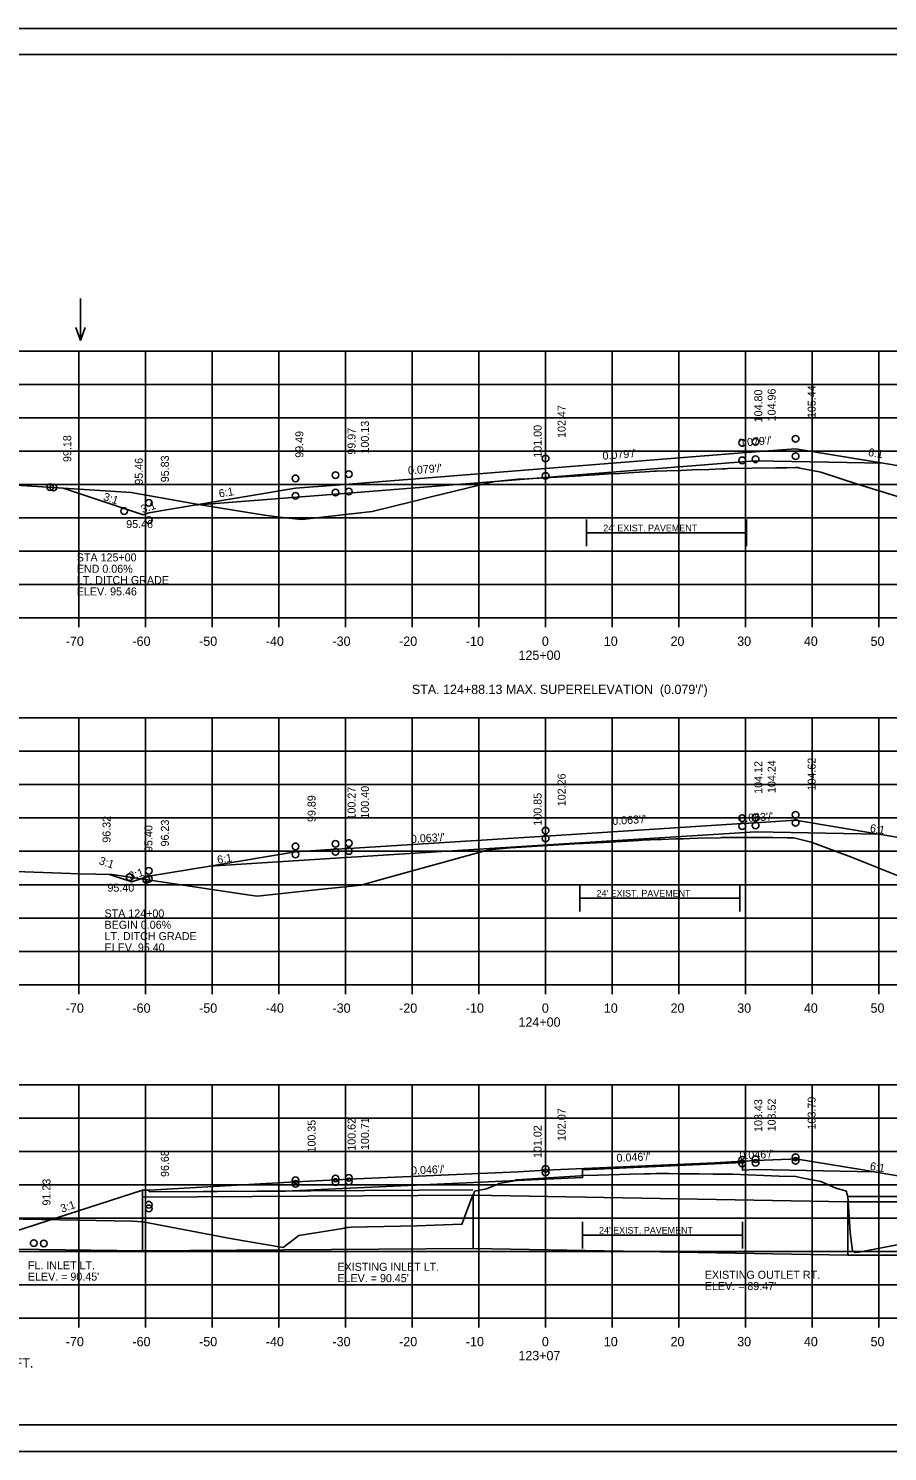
# Model space of a CAD drawing. Extents: x 1175611 to 1176402, y -433344 to -416213.
# Drawn here: x 1175703.4 to 1175832.3, y -431423.5 to -431210.2 of the extents above; entities that cross this region are included whole.
import ezdxf

# ---------------------------------------------------------------- set-up
doc = ezdxf.new("R2010")
doc.units = 0
for name, color, linetype in [('Default', 7, 'Continuous'), ('R_Alt Surface', 7, 'Continuous'), ('R_Axis', 7, 'Continuous'), ('R_Axis Annot', 7, 'Continuous'), ('R_Border', 7, 'Continuous'), ('R_Draft', 7, 'Continuous'), ('R_Exist Surface', 7, 'Continuous'), ('R_Fin Surface', 7, 'Continuous'), ('R_Grid', 7, 'Continuous'), ('R_No Plot', 7, 'Continuous'), ('R_Water', 7, 'Continuous'), ('R_Water Annot', 7, 'Continuous'), ('R_Xsect Elev', 7, 'Continuous'), ('R_Xsect Slope', 7, 'Continuous')]:
    doc.layers.add(name, color=color, linetype=linetype)

msp = doc.modelspace()

# ---------------------------------------------------------------- linework, layer by layer
at = {"layer": 'R_Alt Surface'}
for points in [[(1175728.25, -431281.63), (1175749.47, -431279.95), (1175780.97, -431277.45), (1175787.12, -431276.96), (1175811.12, -431275.06), (1175812.47, -431274.95), (1175831.62, -431275.34)], [(1175730.62, -431335.73), (1175749.47, -431334.54), (1175786.11, -431332.23), (1175810.11, -431330.72), (1175812.47, -431330.57), (1175830.96, -431330.94)], [(1175721.49, -431384.58), (1175741.98, -431384.45), (1175749.47, -431384.11), (1175786.49, -431382.41), (1175786.49, -431382.41), (1175786.49, -431381.25), (1175806.35, -431380.36), (1175810.49, -431380.14), (1175810.49, -431381.3), (1175812.47, -431381.21), (1175830.26, -431381.57)]]:
    msp.add_lwpolyline(points, dxfattribs=at)
at = {"layer": 'R_Axis'}
for p, q in [((1175640.97, -431298.51), (1175920.97, -431298.51)), ((1175710.97, -431299.91), (1175710.97, -431298.51)), ((1175720.97, -431299.91), (1175720.97, -431298.51)), ((1175730.97, -431299.91), (1175730.97, -431298.51)), ((1175740.97, -431299.91), (1175740.97, -431298.51)), ((1175750.97, -431299.91), (1175750.97, -431298.51)), ((1175760.97, -431299.91), (1175760.97, -431298.51)), ((1175770.97, -431299.91), (1175770.97, -431298.51)), ((1175780.97, -431299.91), (1175780.97, -431298.51)), ((1175790.97, -431299.91), (1175790.97, -431298.51)), ((1175800.97, -431299.91), (1175800.97, -431298.51)), ((1175810.97, -431299.91), (1175810.97, -431298.51)), ((1175820.97, -431299.91), (1175820.97, -431298.51)), ((1175830.97, -431299.91), (1175830.97, -431298.51)), ((1175640.97, -431353.51), (1175920.97, -431353.51)), ((1175710.97, -431354.91), (1175710.97, -431353.51)), ((1175720.97, -431354.91), (1175720.97, -431353.51)), ((1175730.97, -431354.91), (1175730.97, -431353.51)), ((1175740.97, -431354.91), (1175740.97, -431353.51)), ((1175750.97, -431354.91), (1175750.97, -431353.51)), ((1175760.97, -431354.91), (1175760.97, -431353.51)), ((1175770.97, -431354.91), (1175770.97, -431353.51)), ((1175780.97, -431354.91), (1175780.97, -431353.51)), ((1175790.97, -431354.91), (1175790.97, -431353.51)), ((1175800.97, -431354.91), (1175800.97, -431353.51)), ((1175810.97, -431354.91), (1175810.97, -431353.51)), ((1175820.97, -431354.91), (1175820.97, -431353.51)), ((1175830.97, -431354.91), (1175830.97, -431353.51)), ((1175640.97, -431403.51), (1175920.97, -431403.51)), ((1175710.97, -431404.91), (1175710.97, -431403.51)), ((1175720.97, -431404.91), (1175720.97, -431403.51)), ((1175730.97, -431404.91), (1175730.97, -431403.51)), ((1175740.97, -431404.91), (1175740.97, -431403.51)), ((1175750.97, -431404.91), (1175750.97, -431403.51)), ((1175760.97, -431404.91), (1175760.97, -431403.51)), ((1175770.97, -431404.91), (1175770.97, -431403.51)), ((1175780.97, -431404.91), (1175780.97, -431403.51)), ((1175790.97, -431404.91), (1175790.97, -431403.51)), ((1175800.97, -431404.91), (1175800.97, -431403.51)), ((1175810.97, -431404.91), (1175810.97, -431403.51)), ((1175820.97, -431404.91), (1175820.97, -431403.51)), ((1175830.97, -431404.91), (1175830.97, -431403.51))]:
    msp.add_line(p, q, dxfattribs=at)
at = {"layer": 'R_Border'}
for p, q in [((1175622.97, -431214.05), (1175939.15, -431214.05)), ((1175775.49, -431214.31), (1175775.49, -431214.31)), ((1175775.49, -431214.31), (1175775.49, -431214.31)), ((1175939.15, -431419.51), (1175622.97, -431419.51))]:
    msp.add_line(p, q, dxfattribs=at)
at = {"layer": 'R_Draft'}
for p, q in [((1175799.12, -431285.76), (1175787.12, -431285.76)), ((1175799.12, -431285.76), (1175811.12, -431285.76)), ((1175798.11, -431340.54), (1175786.11, -431340.54)), ((1175798.11, -431340.54), (1175810.11, -431340.54)), ((1175798.49, -431391.05), (1175786.49, -431391.05)), ((1175798.49, -431391.05), (1175810.49, -431391.05))]:
    msp.add_line(p, q, dxfattribs=at)
for points in [[(1175787.12, -431287.76), (1175787.12, -431283.76)], [(1175811.12, -431287.76), (1175811.12, -431283.76)], [(1175786.11, -431342.54), (1175786.11, -431338.54)], [(1175810.11, -431342.54), (1175810.11, -431338.54)], [(1175786.49, -431393.05), (1175786.49, -431389.05)], [(1175810.49, -431393.05), (1175810.49, -431389.05)]]:
    msp.add_lwpolyline(points, dxfattribs=at)
at = {"layer": 'R_Exist Surface'}
for points in [[(1175661.57, -431276.08), (1175718.82, -431279.71), (1175729.23, -431281.56), (1175738.79, -431283.14), (1175741.04, -431283.41), (1175744.39, -431283.75), (1175749.68, -431283.15), (1175754.96, -431282.55), (1175761.07, -431281.09), (1175763.82, -431280.38), (1175772.65, -431278.24), (1175773.4, -431278.05), (1175774.85, -431277.92), (1175776.8, -431277.74), (1175776.87, -431277.73), (1175777.07, -431277.72), (1175777.38, -431277.7), (1175786.15, -431277.22), (1175786.21, -431277.22), (1175786.67, -431277.19), (1175788.36, -431277.08), (1175790.44, -431276.94), (1175792.15, -431276.85), (1175794.21, -431276.73), (1175795.92, -431276.61), (1175797.3, -431276.52), (1175797.58, -431276.52), (1175797.62, -431276.51), (1175799.14, -431276.47), (1175801.24, -431276.41), (1175802.11, -431276.37), (1175803.01, -431276.31), (1175805.47, -431276.25), (1175807.41, -431276.18), (1175807.97, -431276.15), (1175808.3, -431276.13), (1175815.5, -431276.03), (1175817.17, -431276), (1175818.46, -431275.97), (1175818.81, -431275.98), (1175819.12, -431276.05), (1175820.96, -431276.43), (1175822.27, -431276.68), (1175827.92, -431278.52), (1175831.15, -431279.52), (1175838.31, -431281.7)], [(1175675.53, -431335.57), (1175711.07, -431336.88), (1175715.96, -431337.01), (1175736.62, -431340.06), (1175737.74, -431340.24), (1175738.64, -431340.14), (1175746.96, -431339.25), (1175753.3, -431338.56), (1175756.66, -431337.63), (1175763.17, -431335.82), (1175765.37, -431335.22), (1175772.42, -431333.31), (1175775.64, -431332.97), (1175775.73, -431332.96), (1175775.78, -431332.96), (1175775.96, -431332.95), (1175776.53, -431332.92), (1175785.28, -431332.41), (1175786.61, -431332.35), (1175787.53, -431332.31), (1175789.66, -431332.18), (1175791.52, -431332.09), (1175794.93, -431331.88), (1175795.46, -431331.86), (1175796.65, -431331.8), (1175797.74, -431331.75), (1175798.36, -431331.73), (1175800.49, -431331.66), (1175801.01, -431331.66), (1175801.59, -431331.62), (1175802.59, -431331.57), (1175803.86, -431331.55), (1175807.13, -431331.48), (1175807.4, -431331.46), (1175807.9, -431331.44), (1175815.05, -431331.46), (1175817.23, -431331.47), (1175818.11, -431331.47), (1175818.38, -431331.53), (1175819.59, -431331.83), (1175820.78, -431332.13), (1175821.33, -431332.33), (1175826.85, -431334.38), (1175834.12, -431337.29)], [(1175686.16, -431388.35), (1175719.02, -431388.94), (1175720.56, -431389.06), (1175733.96, -431391.6), (1175741.61, -431392.89), (1175743.94, -431391.09), (1175750.58, -431390.05), (1175751.13, -431389.9), (1175751.42, -431389.9), (1175751.79, -431389.88), (1175761.64, -431389.64), (1175768.43, -431389.41), (1175770.13, -431384.91), (1175770.21, -431384.93), (1175770.24, -431384.61), (1175770.29, -431384.49), (1175770.3, -431384.48), (1175772.12, -431384.1), (1175773.81, -431383.39), (1175773.98, -431383.3), (1175774.53, -431383.2), (1175776.02, -431382.94), (1175776.62, -431382.77), (1175779.01, -431382.61), (1175781.39, -431382.46), (1175786.18, -431382.16), (1175786.25, -431382.15), (1175786.7, -431382.13), (1175788.87, -431382.06), (1175793.66, -431381.92), (1175795.71, -431381.86), (1175796.65, -431381.85), (1175797.55, -431381.83), (1175797.71, -431381.82), (1175798.53, -431381.82), (1175799.49, -431381.82), (1175800.85, -431381.85), (1175801.81, -431381.87), (1175802.96, -431381.86), (1175804.01, -431381.85), (1175806.11, -431381.89), (1175807.91, -431381.92), (1175808.47, -431381.92), (1175809.01, -431381.92), (1175813.7, -431382.11), (1175816.02, -431382.21), (1175818.49, -431382.27), (1175819.36, -431382.46), (1175820.4, -431382.66), (1175822.25, -431383), (1175824.4, -431383.95), (1175824.51, -431383.99), (1175824.57, -431384.01), (1175826.08, -431384.47), (1175826.09, -431384.5), (1175826.14, -431384.79), (1175826.31, -431385.26), (1175826.67, -431390.66), (1175827.01, -431393.38), (1175827.38, -431393.67), (1175827.96, -431393.62), (1175840.74, -431391.13)]]:
    msp.add_lwpolyline(points, dxfattribs=at)
at = {"layer": 'R_Fin Surface'}
for points in [[(1175708.63, -431279.06), (1175720.59, -431283.05), (1175721.47, -431282.76), (1175728.25, -431281.63), (1175743.47, -431279.09), (1175749.47, -431278.61), (1175751.47, -431278.45), (1175780.97, -431276.12), (1175810.47, -431273.78), (1175812.47, -431273.62), (1175818.47, -431273.15), (1175831.62, -431275.34), (1175840.47, -431276.81), (1175865.65, -431285.21), (1175870, -431286.65), (1175870.4, -431286.79)], [(1175708.63, -431279.06), (1175720.59, -431283.05), (1175721.47, -431282.76), (1175728.25, -431281.63), (1175743.47, -431279.09), (1175749.47, -431278.61), (1175751.47, -431278.45), (1175780.97, -431276.12), (1175810.47, -431273.78), (1175812.47, -431273.62), (1175818.47, -431273.15), (1175831.62, -431275.34), (1175840.47, -431276.81), (1175865.65, -431285.21), (1175870, -431286.65), (1175870.4, -431286.79)], [(1175715.58, -431337), (1175718.91, -431338.11), (1175721.47, -431337.25), (1175730.62, -431335.73), (1175743.47, -431333.59), (1175749.47, -431333.21), (1175751.47, -431333.08), (1175780.97, -431331.22), (1175810.47, -431329.36), (1175812.47, -431329.24), (1175818.47, -431328.86), (1175830.96, -431330.94), (1175840.47, -431332.53), (1175862.83, -431339.98)], [(1175715.58, -431337), (1175718.91, -431338.11), (1175721.47, -431337.25), (1175730.62, -431335.73), (1175743.47, -431333.59), (1175749.47, -431333.21), (1175751.47, -431333.08), (1175780.97, -431331.22), (1175810.47, -431329.36), (1175812.47, -431329.24), (1175818.47, -431328.86), (1175830.96, -431330.94), (1175840.47, -431332.53), (1175862.83, -431339.98)], [(1175678.93, -431388.25), (1175693.36, -431393.06), (1175720.49, -431384.33), (1175721.49, -431384.33), (1175743.47, -431383.05), (1175748.63, -431382.82), (1175749.47, -431382.77), (1175749.75, -431382.76), (1175751.47, -431382.68), (1175776.84, -431381.55), (1175780.97, -431381.33), (1175806.34, -431380.19), (1175810.47, -431379.97), (1175810.75, -431379.96), (1175812.47, -431379.88), (1175817.63, -431379.65), (1175818.47, -431379.6), (1175828.57, -431381.28), (1175830.26, -431381.57), (1175839.09, -431383.04)], [(1175678.93, -431388.25), (1175693.36, -431393.06), (1175720.49, -431384.33), (1175721.49, -431384.33), (1175743.47, -431383.05), (1175748.63, -431382.82), (1175749.47, -431382.77), (1175749.75, -431382.76), (1175751.47, -431382.68), (1175776.84, -431381.55), (1175780.97, -431381.33), (1175806.34, -431380.19), (1175810.47, -431379.97), (1175810.75, -431379.96), (1175812.47, -431379.88), (1175817.63, -431379.65), (1175818.47, -431379.6), (1175828.57, -431381.28), (1175830.26, -431381.57), (1175839.09, -431383.04)]]:
    msp.add_lwpolyline(points, dxfattribs=at)
at = {"layer": 'R_Grid'}
for p, q in [((1175640.97, -431258.51), (1175920.97, -431258.51)), ((1175710.97, -431298.51), (1175710.97, -431258.51)), ((1175720.97, -431298.51), (1175720.97, -431258.51)), ((1175730.97, -431298.51), (1175730.97, -431258.51)), ((1175740.97, -431298.51), (1175740.97, -431258.51)), ((1175750.97, -431298.51), (1175750.97, -431258.51)), ((1175760.97, -431298.51), (1175760.97, -431258.51)), ((1175770.97, -431298.51), (1175770.97, -431258.51)), ((1175780.97, -431298.51), (1175780.97, -431258.51)), ((1175790.97, -431298.51), (1175790.97, -431258.51)), ((1175800.97, -431298.51), (1175800.97, -431258.51)), ((1175810.97, -431298.51), (1175810.97, -431258.51)), ((1175820.97, -431298.51), (1175820.97, -431258.51)), ((1175830.97, -431298.51), (1175830.97, -431258.51)), ((1175640.97, -431263.51), (1175920.97, -431263.51)), ((1175640.97, -431268.51), (1175920.97, -431268.51)), ((1175640.97, -431273.51), (1175920.97, -431273.51)), ((1175640.97, -431278.51), (1175920.97, -431278.51)), ((1175640.97, -431283.51), (1175920.97, -431283.51)), ((1175640.97, -431288.51), (1175920.97, -431288.51)), ((1175640.97, -431293.51), (1175920.97, -431293.51)), ((1175640.97, -431298.51), (1175920.97, -431298.51)), ((1175640.97, -431313.51), (1175920.97, -431313.51)), ((1175710.97, -431353.51), (1175710.97, -431313.51)), ((1175720.97, -431353.51), (1175720.97, -431313.51)), ((1175730.97, -431353.51), (1175730.97, -431313.51)), ((1175740.97, -431353.51), (1175740.97, -431313.51)), ((1175750.97, -431353.51), (1175750.97, -431313.51)), ((1175760.97, -431353.51), (1175760.97, -431313.51)), ((1175770.97, -431353.51), (1175770.97, -431313.51)), ((1175780.97, -431353.51), (1175780.97, -431313.51)), ((1175790.97, -431353.51), (1175790.97, -431313.51)), ((1175800.97, -431353.51), (1175800.97, -431313.51)), ((1175810.97, -431353.51), (1175810.97, -431313.51)), ((1175820.97, -431353.51), (1175820.97, -431313.51)), ((1175830.97, -431353.51), (1175830.97, -431313.51)), ((1175640.97, -431318.51), (1175920.97, -431318.51)), ((1175640.97, -431323.51), (1175920.97, -431323.51)), ((1175640.97, -431328.51), (1175920.97, -431328.51)), ((1175640.97, -431333.51), (1175920.97, -431333.51)), ((1175640.97, -431338.51), (1175920.97, -431338.51)), ((1175640.97, -431343.51), (1175920.97, -431343.51)), ((1175640.97, -431348.51), (1175920.97, -431348.51)), ((1175640.97, -431353.51), (1175920.97, -431353.51)), ((1175640.97, -431368.51), (1175920.97, -431368.51)), ((1175710.97, -431403.51), (1175710.97, -431368.51)), ((1175720.97, -431403.51), (1175720.97, -431368.51)), ((1175730.97, -431403.51), (1175730.97, -431368.51)), ((1175740.97, -431403.51), (1175740.97, -431368.51)), ((1175750.97, -431403.51), (1175750.97, -431368.51)), ((1175760.97, -431403.51), (1175760.97, -431368.51)), ((1175770.97, -431403.51), (1175770.97, -431368.51)), ((1175780.97, -431403.51), (1175780.97, -431368.51)), ((1175790.97, -431403.51), (1175790.97, -431368.51)), ((1175800.97, -431403.51), (1175800.97, -431368.51)), ((1175810.97, -431403.51), (1175810.97, -431368.51)), ((1175820.97, -431403.51), (1175820.97, -431368.51)), ((1175830.97, -431403.51), (1175830.97, -431368.51)), ((1175640.97, -431373.51), (1175920.97, -431373.51)), ((1175640.97, -431378.51), (1175920.97, -431378.51)), ((1175640.97, -431383.51), (1175920.97, -431383.51)), ((1175770.1, -431393.06), (1175770.1, -431385.06)), ((1175826.3, -431394.04), (1175826.3, -431386.04)), ((1175640.97, -431388.51), (1175920.97, -431388.51)), ((1175640.97, -431393.51), (1175920.97, -431393.51)), ((1175640.97, -431398.51), (1175920.97, -431398.51)), ((1175640.97, -431403.51), (1175920.97, -431403.51))]:
    msp.add_line(p, q, dxfattribs=at)
at = {"layer": 'R_No Plot'}
for p, q in [((1175610.57, -431210.15), (1175943.91, -431210.15)), ((1175610.57, -431423.49), (1175943.91, -431423.49))]:
    msp.add_line(p, q, dxfattribs=at)
msp.add_lwpolyline([(1175610.57, -431210.15), (1175943.91, -431210.15), (1175943.91, -431423.49), (1175610.57, -431423.49)], close=True, dxfattribs=at)
for centre in [(1175810.47, -431272.29), (1175812.47, -431272.13), (1175818.47, -431271.66), (1175780.97, -431274.63), (1175810.47, -431274.9), (1175812.47, -431274.74), (1175818.47, -431274.26), (1175749.47, -431277.12), (1175751.47, -431276.97), (1175780.97, -431277.23), (1175706.66, -431278.93), (1175706.66, -431278.93), (1175707.15, -431278.97), (1175743.47, -431277.6), (1175721.47, -431281.27), (1175743.47, -431280.21), (1175749.47, -431279.73), (1175751.47, -431279.57), (1175717.76, -431282.5), (1175721.47, -431283.87), (1175810.47, -431328.55), (1175812.47, -431328.42), (1175818.47, -431328.04), (1175780.97, -431330.41), (1175810.47, -431329.74), (1175812.47, -431329.62), (1175818.47, -431329.24), (1175743.47, -431332.77), (1175749.47, -431332.39), (1175751.47, -431332.27), (1175780.97, -431331.6), (1175743.47, -431333.97), (1175749.47, -431333.59), (1175751.47, -431333.46), (1175721.47, -431336.44), (1175718.59, -431337.4), (1175721.08, -431337.76), (1175721.08, -431337.76), (1175721.47, -431337.63), (1175721.47, -431337.63), (1175810.47, -431379.75), (1175812.47, -431379.66), (1175818.47, -431379.38), (1175780.97, -431381.1), (1175780.97, -431381.65), (1175810.47, -431380.29), (1175812.47, -431380.2), (1175818.47, -431379.92), (1175743.47, -431382.83), (1175743.47, -431383.37), (1175749.47, -431382.55), (1175749.47, -431383.09), (1175751.47, -431382.46), (1175751.47, -431383), (1175721.47, -431386.49), (1175721.47, -431387.04), (1175721.47, -431387.04), (1175704.2, -431392.25), (1175705.71, -431392.29), (1175705.71, -431392.29)]:
    msp.add_circle(centre, 0.5, dxfattribs=at)
at = {"layer": 'R_Water'}
for p, q in [((1175721.49, -431384.33), (1175720.49, -431384.33)), ((1175720.49, -431384.33), (1175720.49, -431393.38)), ((1175770.05, -431385.06), (1175720.49, -431385.38)), ((1175770.05, -431384.27), (1175721.49, -431384.58)), ((1175721.49, -431384.58), (1175721.49, -431384.33)), ((1175770.07, -431385.06), (1175826.27, -431386.04)), ((1175826.3, -431385.25), (1175845.66, -431385.25)), ((1175826.3, -431386.04), (1175846.66, -431386.04)), ((1175770.1, -431393.06), (1175826.3, -431394.04)), ((1175826.3, -431394.04), (1175873.02, -431394.04))]:
    msp.add_line(p, q, dxfattribs=at)
msp.add_lwpolyline([(1175770.1, -431393.06), (1175720.49, -431393.38), (1175693.36, -431393.06)], dxfattribs=at)
at = {"layer": 'R_Water Annot'}
for p, q in [((1175711.2, -431250.64), (1175711.2, -431256.93)), ((1175711.2, -431256.93), (1175710.5, -431255)), ((1175711.2, -431256.93), (1175711.9, -431255))]:
    msp.add_line(p, q, dxfattribs=at)

# ---------------------------------------------------------------- texts
at = {"layer": 'Default'}
msp.add_text('CUT  AREA 128 SQ.FT.', height=1.4, dxfattribs=at).set_placement((1175683.97, -431410.91))
at = {"layer": 'R_Axis Annot'}
for s, p in [('-70', (1175709.01, -431302.71)), ('-60', (1175719.01, -431302.71)), ('-50', (1175729.01, -431302.71)), ('-40', (1175739.01, -431302.71)), ('-30', (1175749.01, -431302.71)), ('-20', (1175759.01, -431302.71)), ('-10', (1175769.01, -431302.71)), ('0', (1175780.41, -431302.71)), ('10', (1175789.71, -431302.71)), ('20', (1175799.71, -431302.71)), ('30', (1175809.71, -431302.71)), ('40', (1175819.71, -431302.71)), ('50', (1175829.71, -431302.71)), ('125+00', (1175776.91, -431304.81)), ('-70', (1175709.01, -431357.71)), ('-60', (1175719.01, -431357.71)), ('-50', (1175729.01, -431357.71)), ('-40', (1175739.01, -431357.71)), ('-30', (1175749.01, -431357.71)), ('-20', (1175759.01, -431357.71)), ('-10', (1175769.01, -431357.71)), ('0', (1175780.41, -431357.71)), ('10', (1175789.71, -431357.71)), ('20', (1175799.71, -431357.71)), ('30', (1175809.71, -431357.71)), ('40', (1175819.71, -431357.71)), ('50', (1175829.71, -431357.71)), ('124+00', (1175776.91, -431359.81)), ('-70', (1175709.01, -431407.71)), ('-60', (1175719.01, -431407.71)), ('-50', (1175729.01, -431407.71)), ('-40', (1175739.01, -431407.71)), ('-30', (1175749.01, -431407.71)), ('-20', (1175759.01, -431407.71)), ('-10', (1175769.01, -431407.71)), ('0', (1175780.41, -431407.71)), ('10', (1175789.71, -431407.71)), ('20', (1175799.71, -431407.71)), ('30', (1175809.71, -431407.71)), ('40', (1175819.71, -431407.71)), ('50', (1175829.71, -431407.71)), ('123+07', (1175776.89, -431409.81))]:
    msp.add_text(s, height=1.4, dxfattribs=at).set_placement(p)
at = {"layer": 'R_Draft'}
for p in [(1175789.62, -431285.54), (1175788.62, -431340.31), (1175788.99, -431390.82)]:
    msp.add_text("24' EXIST. PAVEMENT", height=1, dxfattribs=at).set_placement(p)
msp.add_text("STA. 124+88.13 MAX. SUPERELEVATION  (0.079'/')", height=1.4, rotation=360, dxfattribs=at).set_placement((1175760.91, -431309.93))
at = {"layer": 'R_Water Annot'}
for s, p in [('STA 125+00', (1175710.66, -431290.05)), ('END 0.06%', (1175710.66, -431291.75)), ('LT. DITCH GRADE', (1175710.66, -431293.45)), ('ELEV. 95.46', (1175710.66, -431295.15)), ('STA 124+00', (1175714.82, -431343.42)), ('BEGIN 0.06%', (1175714.82, -431345.12)), ('LT. DITCH GRADE', (1175714.82, -431346.82)), ('ELEV. 95.40', (1175714.82, -431348.52)), ('FL. INLET LT.', (1175703.32, -431396.17)), ('EXISTING INLET LT.', (1175749.75, -431396.4)), ("ELEV. = 90.45'", (1175703.32, -431397.87)), ("ELEV. = 90.45'", (1175749.75, -431398.1)), ('EXISTING OUTLET RT.', (1175804.85, -431397.59)), ("ELEV. = 89.47'", (1175804.85, -431399.29))]:
    msp.add_text(s, height=1.2, dxfattribs=at).set_placement(p)
at = {"layer": 'R_Xsect Elev'}
for s, p in [('105.44', (1175821.47, -431268.57)), ('104.80', (1175813.47, -431269.2)), ('104.96', (1175815.47, -431269.05)), ('102.47', (1175783.97, -431271.54)), ('99.97', (1175752.47, -431274.04)), ('100.13', (1175754.47, -431273.88)), ('101.00', (1175780.37, -431274.5)), ('99.18', (1175709.83, -431275.15)), ('99.49', (1175744.64, -431274.51)), ('95.46', (1175720.56, -431278.55)), ('95.83', (1175724.47, -431278.18)), ('104.12', (1175813.47, -431324.89)), ('104.24', (1175815.47, -431324.77)), ('104.62', (1175821.47, -431324.39)), ('100.40', (1175754.47, -431328.61)), ('102.26', (1175783.97, -431326.75)), ('99.89', (1175746.47, -431329.12)), ('100.27', (1175752.47, -431328.74)), ('100.85', (1175780.37, -431329.66)), ('96.32', (1175715.72, -431332.22)), ('95.40', (1175722, -431333.61)), ('96.23', (1175724.47, -431332.78)), ('103.43', (1175813.47, -431375.58)), ('103.52', (1175815.47, -431375.49)), ('103.79', (1175821.47, -431375.21)), ('102.07', (1175783.97, -431376.94)), ('100.35', (1175746.47, -431378.66)), ('100.62', (1175752.47, -431378.39)), ('100.71', (1175754.47, -431378.29)), ('101.02', (1175780.37, -431379.49)), ('96.68', (1175724.47, -431382.33)), ('91.23', (1175706.71, -431386.61))]:
    msp.add_text(s, height=1.2, rotation=90, dxfattribs=at).set_placement(p)
for s, p in [('95.46', (1175718.07, -431285.05)), ('95.40', (1175715.26, -431339.56))]:
    msp.add_text(s, height=1.2, dxfattribs=at).set_placement(p)
at = {"layer": 'R_Xsect Slope'}
for s, rotation, p in [("0.079'/'", 4.5308, (1175809.9, -431272.87)), ("0.079'/'", 4.5308, (1175789.55, -431274.82)), ('6:1', 350.5377, (1175829.28, -431274.23)), ("0.079'/'", 4.5308, (1175760.38, -431277.03)), ('6:1', 9.4623, (1175732.06, -431280.48)), ('3:1', 341.5651, (1175714.54, -431280.84)), ('3:1', 18.4349, (1175720.52, -431282.83)), ("0.063'/'", 3.6075, (1175791, -431329.57)), ("0.063'/'", 3.6075, (1175810.06, -431329.17)), ('6:1', 350.5377, (1175829.55, -431330.58)), ("0.063'/'", 3.6075, (1175760.81, -431332.27)), ('3:1', 341.5651, (1175713.89, -431335.41)), ('6:1', 9.4623, (1175731.82, -431335.39)), ('3:1', 18.4349, (1175718.68, -431337.84)), ("0.046'/'", 2.6311, (1175791.64, -431380.08)), ("0.046'/'", 2.6311, (1175810.07, -431379.71)), ("0.046'/'", 2.6311, (1175760.82, -431381.97)), ('6:1', 350.5377, (1175829.55, -431381.26)), ('3:1', 18.4349, (1175708.44, -431387.68))]:
    msp.add_text(s, height=1.2, rotation=rotation, dxfattribs=at).set_placement(p)

doc.saveas('drawing.dxf')
